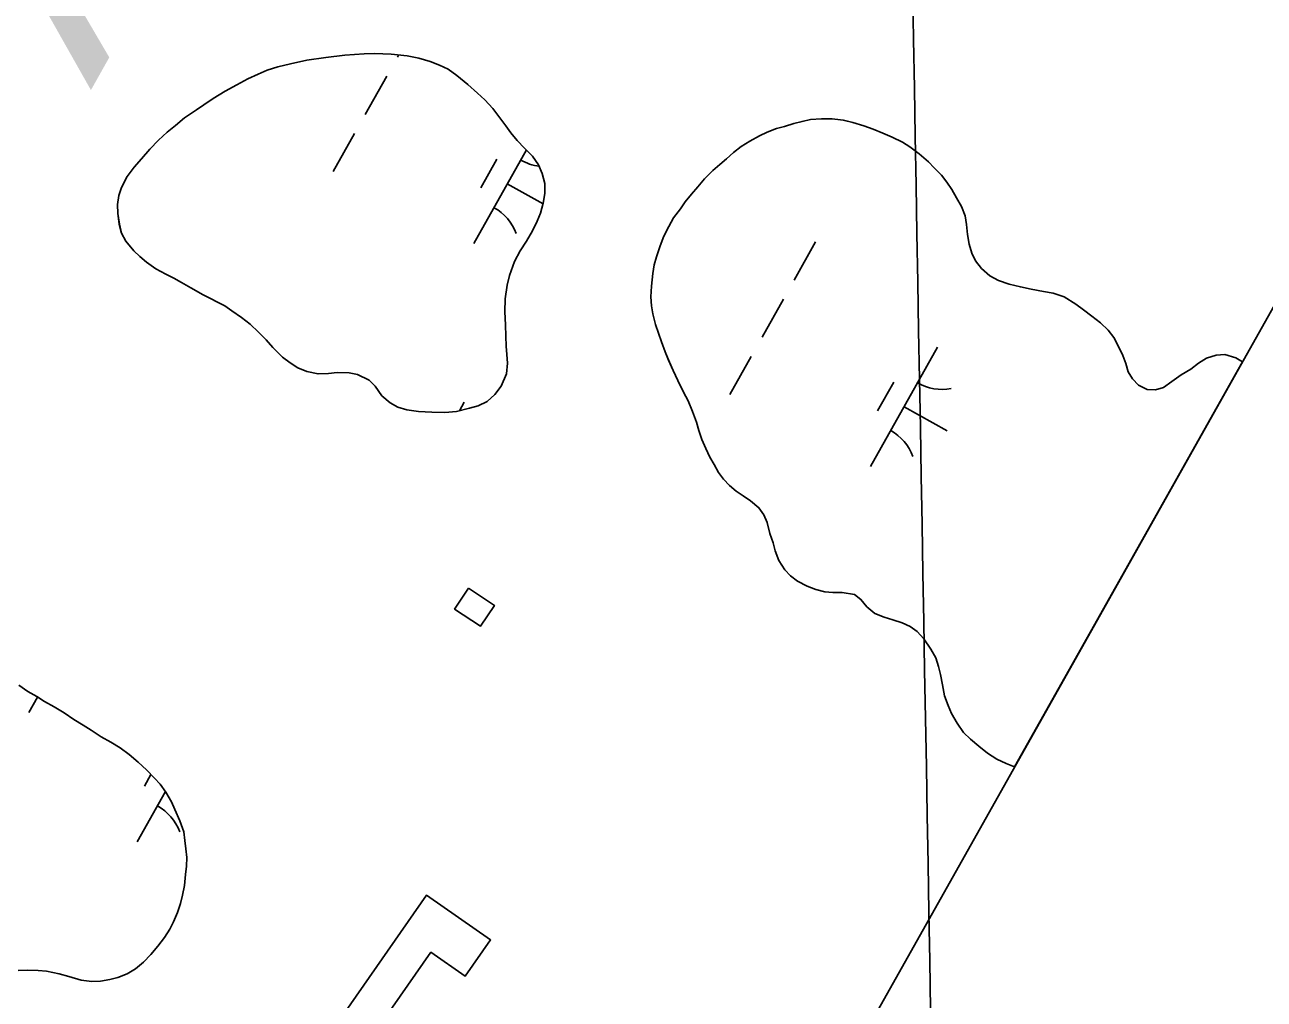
# Model space of a CAD drawing. Extents: x 3913936 to 3933962, y 195330 to 217741.
# Drawn here: x 3925016.2 to 3925469.2, y 198431.6 to 198787.9 of the extents above; entities that cross this region are included whole.
import ezdxf

# ---------------------------------------------------------------- set-up
doc = ezdxf.new("R2010")
doc.units = 0
for name, color, linetype in [('V-CHAN-DOCK', 7, 'Continuous'), ('V-GRID-FRAM', 7, 'Continuous'), ('V-GRID-MAJR', 7, 'Continuous'), ('V-RIVR-IDEN', 7, 'Continuous'), ('V-TOPO-SHOR', 7, 'Continuous'), ('V-WETL-SWMP', 7, 'Continuous')]:
    doc.layers.add(name, color=color, linetype=linetype)

msp = doc.modelspace()

# ---------------------------------------------------------------- linework, layer by layer
at = {"layer": 'V-CHAN-DOCK'}
for points in [[(3925178.4, 198581.89), (3925187.84, 198575.6), (3925182.76, 198567.98), (3925173.32, 198574.27)], [(3925113.15, 198330.3), (3925079.34, 198353.88), (3925093.71, 198374.48), (3925067.91, 198392.49), (3925071.44, 198397.54), (3925093.84, 198381.91), (3925113.76, 198410.45), (3925119.14, 198406.69), (3925163.03, 198469.6), (3925186.42, 198453.28), (3925177.19, 198440.05), (3925164.65, 198448.8), (3925109.63, 198369.94), (3925133.76, 198353.11), (3925116.31, 198328.09)]]:
    msp.add_lwpolyline(points, close=True, dxfattribs=at)
at = {"layer": 'V-GRID-FRAM'}
msp.add_lwpolyline([(3932010.33, 210314.99), (3924440.13, 196848.23), (3917917.56, 202110.57), (3924798.65, 214359.02), (3932010.33, 210314.99)], dxfattribs=at)
at = {"layer": 'V-GRID-MAJR'}
msp.add_spline([(3925365.98, 197364.03), (3925326.04, 199633.54), (3925219.37, 205693.59), (3925112.71, 211753.63), (3925058.21, 214849.94)], degree=3, dxfattribs=at)
at = {"layer": 'V-TOPO-SHOR'}
for points in [[(3925081.4, 198689.22), (3925076.91, 198691.71), (3925073.46, 198693.68), (3925070.75, 198695.24), (3925067.72, 198696.69), (3925064.17, 198698.66), (3925060.72, 198701.15), (3925058.32, 198703.13), (3925056.02, 198705.21), (3925053.19, 198708.75), (3925051.62, 198711.77), (3925050.77, 198714.99), (3925050.25, 198718.85), (3925050.13, 198722.19), (3925050.54, 198725.53), (3925051.57, 198728.35), (3925053.65, 198732.42), (3925056.14, 198735.87), (3925058.84, 198738.9), (3925061.96, 198742.45), (3925065.08, 198745.69), (3925068.3, 198748.62), (3925071.32, 198751.13), (3925074.65, 198753.85), (3925078.92, 198756.79), (3925081.62, 198758.67), (3925085.06, 198760.97), (3925089.43, 198763.59), (3925093.7, 198766), (3925097.76, 198768.2), (3925101.51, 198769.88), (3925104.84, 198771.25), (3925108.7, 198772.51), (3925113.39, 198773.67), (3925119.33, 198774.94), (3925126.21, 198775.9), (3925133.19, 198776.75), (3925140.28, 198777.29), (3925144.03, 198777.4), (3925150.08, 198777.11), (3925155.92, 198776.5), (3925160.2, 198775.68), (3925164.37, 198774.44), (3925167.82, 198773.19), (3925170.95, 198771.64), (3925174.08, 198769.35), (3925178.16, 198766.03), (3925181.71, 198762.91), (3925184.33, 198760.52), (3925187.26, 198757.3), (3925189.87, 198753.86), (3925191.97, 198750.95), (3925193.85, 198748.35), (3925196.15, 198745.64), (3925198.87, 198742.83), (3925201.8, 198739.82), (3925204, 198736.7), (3925205.36, 198733.57), (3925206.31, 198729.82), (3925206.32, 198726.27), (3925205.7, 198722.73), (3925204.67, 198719.08), (3925203.53, 198716.15), (3925201.77, 198712.6), (3925199.59, 198708.84), (3925197.31, 198705.29), (3925195.23, 198701.32), (3925193.37, 198696.21), (3925192.55, 198692.66), (3925191.73, 198687.65), (3925191.64, 198682.96), (3925191.86, 198678.16), (3925192.08, 198673.99), (3925192.19, 198670.35), (3925192.41, 198667.32), (3925192.63, 198664.2), (3925192.22, 198660.23), (3925190.35, 198655.74), (3925187.96, 198652.71), (3925185.16, 198650.2), (3925181.93, 198648.52), (3925178.8, 198647.68), (3925174.01, 198646.52), (3925169.73, 198646.09), (3925164.94, 198646.29), (3925160.14, 198646.48), (3925155.86, 198647.1), (3925152.53, 198648.13), (3925149.71, 198649.68), (3925146.68, 198652.28), (3925144.27, 198655.82), (3925142.07, 198657.9), (3925137.79, 198660.08), (3925134.76, 198660.59), (3925130.39, 198660.79), (3925127.26, 198660.36), (3925123.4, 198660.25), (3925119.33, 198661.07), (3925115.99, 198662.42), (3925113.17, 198664.29), (3925110.45, 198666.36)], [(3925353.64, 198539.04), (3925352.38, 198542.58), (3925351.65, 198546.53), (3925350.91, 198550.28), (3925350.17, 198553.29), (3925349.12, 198556.41), (3925347.34, 198559.63), (3925344.83, 198563.38), (3925342.33, 198566.08), (3925339.82, 198567.94), (3925336.91, 198569.18), (3925333.47, 198570.32), (3925330.24, 198571.35), (3925326.9, 198572.69), (3925323.98, 198575.08), (3925321.79, 198577.78), (3925319.39, 198579.65), (3925314.91, 198580.36), (3925311.58, 198580.35), (3925308.56, 198580.55), (3925305.33, 198581.38), (3925302.1, 198582.62), (3925298.66, 198584.48), (3925296.05, 198586.45), (3925293.96, 198588.63), (3925291.77, 198592.06), (3925290.41, 198595.6), (3925289.67, 198598.51), (3925288.51, 198601.84), (3925287.57, 198605.89), (3925286.31, 198608.7), (3925284.53, 198611.3), (3925281.4, 198613.79), (3925278.79, 198615.65), (3925276.19, 198617.42), (3925273.79, 198619.49), (3925271.6, 198621.78), (3925269.71, 198624.16), (3925268.15, 198627.08), (3925266.58, 198629.78), (3925265.11, 198633), (3925263.64, 198636.22), (3925262.59, 198639.55), (3925261.65, 198642.57), (3925260.28, 198646.52), (3925258.71, 198650.37), (3925256.93, 198653.59), (3925254.84, 198657.85), (3925253.17, 198661.49), (3925251.49, 198665.33), (3925250.23, 198668.35), (3925248.87, 198671.99), (3925247.82, 198675.11), (3925246.77, 198678.33), (3925245.71, 198682.18), (3925245.29, 198685.2), (3925245.07, 198688.43), (3925245.27, 198692.28), (3925245.78, 198696.96), (3925246.29, 198700.19), (3925247.12, 198703.11), (3925248.46, 198707.07), (3925249.8, 198710.61), (3925251.56, 198714.16), (3925253.32, 198717.28), (3925255.81, 198720.62), (3925257.57, 198723.13), (3925259.85, 198725.94), (3925262.14, 198728.66), (3925264.63, 198731.58), (3925267.64, 198734.61), (3925270.23, 198736.8), (3925272.62, 198738.89), (3925275.22, 198741.18), (3925278.02, 198743.38), (3925281.14, 198745.36), (3925284.67, 198747.35), (3925287.58, 198748.61), (3925290.91, 198749.97), (3925293.82, 198750.71), (3925297.26, 198751.76), (3925300.27, 198752.6), (3925303.39, 198753.23), (3925307.35, 198753.55), (3925311.3, 198753.57), (3925315.36, 198753.06), (3925318.8, 198752.23), (3925322.87, 198751), (3925326.31, 198749.76), (3925329.74, 198748.31), (3925333.18, 198746.86), (3925336.94, 198745), (3925339.65, 198743.24), (3925343.09, 198740.75), (3925346.43, 198737.74), (3925348.52, 198735.56), (3925351.23, 198732.96), (3925353.22, 198730.37), (3925354.99, 198727.66), (3925356.77, 198724.65), (3925358.55, 198721.43)], [(3925358.55, 198721.43), (3925359.91, 198718.1), (3925360.34, 198714.88), (3925360.76, 198711.23), (3925361.29, 198707.7), (3925362.34, 198704.37), (3925363.6, 198701.56), (3925365.9, 198698.76), (3925368.93, 198696.16), (3925372.05, 198694.4), (3925375.91, 198693.06), (3925380.07, 198692.03), (3925384.03, 198691.21), (3925388.51, 198690.39), (3925392.05, 198689.77), (3925396.01, 198688.43), (3925400.29, 198685.74), (3925403.1, 198683.66), (3925406.13, 198681.38), (3925409.36, 198678.89), (3925412.18, 198676.3), (3925414.16, 198673.6), (3925416.05, 198670.06), (3925417.52, 198666.94), (3925418.56, 198664.03), (3925419.51, 198661.02), (3925421.08, 198658.42), (3925423.27, 198656.13), (3925426.4, 198654.58), (3925429.42, 198654.38), (3925432.33, 198655.33), (3925435.45, 198657.52), (3925438.87, 198659.92), (3925442.3, 198662.02), (3925445.21, 198664.21), (3925448.12, 198665.99), (3925451.55, 198667.14), (3925454.78, 198667.36), (3925458.74, 198666.12), (3925461.19, 198664.62)], [(3925110.45, 198666.36), (3925106.9, 198669.9), (3925104.39, 198672.71), (3925101.67, 198675.51), (3925098.64, 198678.43), (3925095.4, 198680.92), (3925091.84, 198683.31), (3925089.34, 198685.18), (3925081.4, 198689.22)], [(3925014, 198546.41), (3925017.38, 198544.17), (3925020.59, 198542.27), (3925023.45, 198540.46), (3925026.92, 198538.48), (3925030.56, 198536.33), (3925034.21, 198533.91), (3925037.5, 198531.76), (3925040.45, 198529.95), (3925044.18, 198527.53), (3925047.65, 198525.55), (3925051.04, 198523.48), (3925054.33, 198521.07), (3925057.63, 198518.3), (3925060.67, 198515.46), (3925063.62, 198512.44), (3925065.71, 198510.19), (3925067.79, 198507.34), (3925069.79, 198503.79), (3925071.1, 198500.94), (3925072.84, 198496.87), (3925074.33, 198492.81), (3925074.77, 198489.69), (3925075.12, 198486.58), (3925075.39, 198483.37), (3925075.31, 198480.26), (3925074.98, 198477.23), (3925074.55, 198473.24), (3925073.87, 198469.69), (3925073.1, 198466.57), (3925072.07, 198463.27), (3925070.61, 198459.89), (3925069.23, 198457.21), (3925067.33, 198454.17), (3925064.83, 198450.96), (3925062.33, 198447.92), (3925059.65, 198445.14), (3925056.71, 198442.71), (3925053.6, 198440.88), (3925050.23, 198439.57), (3925047.29, 198438.87), (3925043.91, 198438.26), (3925040.71, 198438.08), (3925036.81, 198438.58), (3925032.3, 198439.87), (3925028.84, 198440.9), (3925024.16, 198441.84), (3925021.13, 198442.09), (3925017.15, 198442.25), (3925013.77, 198442.07)], [(3925377.95, 198516.53), (3925374.83, 198517.76), (3925371.4, 198519.42), (3925368.06, 198521.6), (3925364.82, 198524.19), (3925361.8, 198526.68), (3925359.29, 198529.17), (3925356.99, 198532.49), (3925354.9, 198536.13), (3925353.64, 198539.04)]]:
    msp.add_lwpolyline(points, dxfattribs=at)
at = {"layer": 'V-WETL-SWMP'}
for p, q in [((3925152.82, 198776.82), (3925152.4, 198776.07)), ((3925148.48, 198769.1), (3925140.64, 198755.15)), ((3925293.82, 198750.71), (3925297.26, 198751.76)), ((3925297.26, 198751.76), (3925300.27, 198752.6)), ((3925300.27, 198752.6), (3925303.39, 198753.23)), ((3925303.39, 198753.23), (3925307.35, 198753.56)), ((3925307.35, 198753.56), (3925311.3, 198753.57)), ((3925311.3, 198753.57), (3925315.37, 198753.06)), ((3925315.37, 198753.06), (3925318.8, 198752.23)), ((3925318.8, 198752.23), (3925322.87, 198751)), ((3925322.87, 198751), (3925326.31, 198749.76)), ((3925136.72, 198748.18), (3925128.88, 198734.23)), ((3925281.14, 198745.36), (3925284.67, 198747.35)), ((3925284.67, 198747.35), (3925287.58, 198748.61)), ((3925287.58, 198748.61), (3925290.91, 198749.97)), ((3925290.91, 198749.97), (3925293.82, 198750.71)), ((3925326.31, 198749.76), (3925329.74, 198748.31)), ((3925329.74, 198748.31), (3925333.18, 198746.86)), ((3925333.18, 198746.86), (3925336.94, 198745)), ((3925199.54, 198742.14), (3925180.32, 198707.95)), ((3925275.22, 198741.18), (3925278.02, 198743.38)), ((3925278.02, 198743.38), (3925281.14, 198745.36)), ((3925336.94, 198745), (3925339.65, 198743.24)), ((3925339.65, 198743.24), (3925343.09, 198740.75)), ((3925188.78, 198738.75), (3925182.9, 198728.29)), ((3925270.23, 198736.8), (3925272.62, 198738.89)), ((3925272.62, 198738.89), (3925275.22, 198741.18)), ((3925343.09, 198740.75), (3925346.43, 198737.74)), ((3925346.43, 198737.74), (3925348.52, 198735.56)), ((3925264.63, 198731.58), (3925267.64, 198734.6)), ((3925267.64, 198734.6), (3925270.23, 198736.8)), ((3925348.52, 198735.56), (3925351.23, 198732.96)), ((3925351.23, 198732.96), (3925353.21, 198730.37)), ((3925192.57, 198729.74), (3925205.61, 198722.41)), ((3925259.85, 198725.94), (3925262.14, 198728.65)), ((3925262.14, 198728.65), (3925264.63, 198731.58)), ((3925353.21, 198730.37), (3925354.99, 198727.67)), ((3925257.57, 198723.13), (3925259.85, 198725.94)), ((3925354.99, 198727.67), (3925356.77, 198724.65)), ((3925356.77, 198724.65), (3925358.55, 198721.43)), ((3925253.32, 198717.28), (3925255.81, 198720.62)), ((3925255.81, 198720.62), (3925257.57, 198723.13)), ((3925358.55, 198721.43), (3925359.91, 198718.1)), ((3925251.56, 198714.16), (3925253.32, 198717.28)), ((3925359.91, 198718.1), (3925360.34, 198714.88)), ((3925360.34, 198714.88), (3925360.76, 198711.23)), ((3925248.46, 198707.07), (3925249.8, 198710.61)), ((3925249.8, 198710.61), (3925251.56, 198714.16)), ((3925360.76, 198711.23), (3925361.29, 198707.7)), ((3925247.11, 198703.11), (3925248.46, 198707.07)), ((3925305.24, 198708.51), (3925297.4, 198694.56)), ((3925361.29, 198707.7), (3925362.34, 198704.37)), ((3925246.29, 198700.19), (3925247.11, 198703.11)), ((3925362.34, 198704.37), (3925363.6, 198701.56)), ((3925363.6, 198701.56), (3925365.9, 198698.76)), ((3925245.27, 198692.28), (3925245.78, 198696.96)), ((3925245.78, 198696.96), (3925246.29, 198700.19)), ((3925365.9, 198698.76), (3925368.93, 198696.16)), ((3925245.07, 198688.43), (3925245.27, 198692.28)), ((3925368.93, 198696.16), (3925372.05, 198694.4)), ((3925372.05, 198694.4), (3925375.91, 198693.06)), ((3925375.91, 198693.06), (3925380.07, 198692.03)), ((3925380.07, 198692.03), (3925384.03, 198691.21)), ((3925245.29, 198685.2), (3925245.07, 198688.43)), ((3925293.48, 198687.59), (3925285.64, 198673.64)), ((3925384.03, 198691.21), (3925388.51, 198690.39)), ((3925388.51, 198690.39), (3925392.05, 198689.77)), ((3925392.05, 198689.77), (3925396.01, 198688.43)), ((3925396.01, 198688.43), (3925400.29, 198685.74)), ((3925245.71, 198682.18), (3925245.29, 198685.2)), ((3925400.29, 198685.74), (3925403.1, 198683.66)), ((3925403.1, 198683.66), (3925406.13, 198681.38)), ((3925246.77, 198678.33), (3925245.71, 198682.18)), ((3925247.82, 198675.11), (3925246.77, 198678.33)), ((3925406.13, 198681.38), (3925409.36, 198678.89)), ((3925409.36, 198678.89), (3925412.18, 198676.3)), ((3925248.87, 198671.99), (3925247.82, 198675.11)), ((3925412.18, 198676.3), (3925414.17, 198673.6)), ((3925250.23, 198668.35), (3925248.87, 198671.99)), ((3925349.82, 198670.03), (3925325.31, 198626.44)), ((3925414.17, 198673.6), (3925416.05, 198670.06)), ((3925416.05, 198670.06), (3925417.51, 198666.94)), ((3925251.49, 198665.34), (3925250.23, 198668.35)), ((3925253.16, 198661.49), (3925251.49, 198665.34)), ((3925281.72, 198666.67), (3925273.88, 198652.72)), ((3925417.51, 198666.94), (3925418.56, 198664.03)), ((3925445.21, 198664.21), (3925448.12, 198665.99)), ((3925448.12, 198665.99), (3925451.55, 198667.14)), ((3925451.55, 198667.14), (3925454.78, 198667.36)), ((3925454.78, 198667.36), (3925458.74, 198666.12)), ((3925458.74, 198666.12), (3925461.19, 198664.62)), ((3925254.84, 198657.85), (3925253.16, 198661.49)), ((3925461.19, 198664.62), (3925377.95, 198516.53)), ((3925418.56, 198664.03), (3925419.51, 198661.02)), ((3925419.51, 198661.02), (3925421.08, 198658.42)), ((3925438.87, 198659.92), (3925442.3, 198662.02)), ((3925442.3, 198662.02), (3925445.21, 198664.21)), ((3925256.93, 198653.59), (3925254.84, 198657.85)), ((3925333.78, 198657.24), (3925327.9, 198646.78)), ((3925421.08, 198658.42), (3925423.27, 198656.13)), ((3925423.27, 198656.13), (3925426.4, 198654.58)), ((3925432.33, 198655.33), (3925435.45, 198657.52)), ((3925435.45, 198657.52), (3925438.87, 198659.92)), ((3925258.71, 198650.37), (3925256.93, 198653.59)), ((3925426.4, 198654.58), (3925429.42, 198654.38)), ((3925429.42, 198654.38), (3925432.33, 198655.33)), ((3925176.81, 198649.93), (3925175.03, 198646.77)), ((3925260.28, 198646.52), (3925258.71, 198650.37)), ((3925337.57, 198648.23), (3925353.26, 198639.41)), ((3925261.65, 198642.57), (3925260.28, 198646.52)), ((3925262.59, 198639.55), (3925261.65, 198642.57)), ((3925263.64, 198636.22), (3925262.59, 198639.55)), ((3925265.11, 198633), (3925263.64, 198636.22)), ((3925266.58, 198629.78), (3925265.11, 198633)), ((3925268.15, 198627.08), (3925266.58, 198629.78)), ((3925269.71, 198624.16), (3925268.15, 198627.08)), ((3925271.6, 198621.78), (3925269.71, 198624.16)), ((3925273.79, 198619.49), (3925271.6, 198621.78)), ((3925276.19, 198617.42), (3925273.79, 198619.49)), ((3925278.79, 198615.65), (3925276.19, 198617.42)), ((3925281.4, 198613.79), (3925278.79, 198615.65)), ((3925284.53, 198611.3), (3925281.4, 198613.79)), ((3925286.31, 198608.7), (3925284.53, 198611.3)), ((3925287.57, 198605.89), (3925286.31, 198608.7)), ((3925288.51, 198601.84), (3925287.57, 198605.89)), ((3925289.67, 198598.51), (3925288.51, 198601.84)), ((3925290.41, 198595.6), (3925289.67, 198598.51)), ((3925291.77, 198592.06), (3925290.41, 198595.6)), ((3925293.96, 198588.63), (3925291.77, 198592.06)), ((3925296.05, 198586.45), (3925293.96, 198588.63)), ((3925298.66, 198584.48), (3925296.05, 198586.45)), ((3925302.1, 198582.62), (3925298.66, 198584.48)), ((3925305.33, 198581.38), (3925302.1, 198582.62)), ((3925308.56, 198580.55), (3925305.33, 198581.38)), ((3925311.58, 198580.35), (3925308.56, 198580.55)), ((3925314.91, 198580.36), (3925311.58, 198580.35)), ((3925319.39, 198579.65), (3925314.91, 198580.36)), ((3925321.79, 198577.78), (3925319.39, 198579.65)), ((3925323.98, 198575.08), (3925321.79, 198577.78)), ((3925326.9, 198572.69), (3925323.98, 198575.08)), ((3925330.24, 198571.35), (3925326.9, 198572.69)), ((3925333.47, 198570.32), (3925330.24, 198571.35)), ((3925336.91, 198569.18), (3925333.47, 198570.32)), ((3925339.82, 198567.94), (3925336.91, 198569.18)), ((3925342.33, 198566.08), (3925339.82, 198567.94)), ((3925344.83, 198563.37), (3925342.33, 198566.08)), ((3925347.34, 198559.64), (3925344.83, 198563.37)), ((3925349.12, 198556.41), (3925347.34, 198559.64)), ((3925350.17, 198553.29), (3925349.12, 198556.41)), ((3925350.91, 198550.28), (3925350.17, 198553.29)), ((3925351.65, 198546.53), (3925350.91, 198550.28)), ((3925352.39, 198542.58), (3925351.65, 198546.53)), ((3925353.64, 198539.04), (3925352.39, 198542.58)), ((3925020.87, 198542.1), (3925017.67, 198536.39)), ((3925354.9, 198536.13), (3925353.64, 198539.04)), ((3925356.99, 198532.49), (3925354.9, 198536.13)), ((3925359.29, 198529.17), (3925356.99, 198532.49)), ((3925361.8, 198526.68), (3925359.29, 198529.17)), ((3925364.82, 198524.19), (3925361.8, 198526.68)), ((3925368.06, 198521.59), (3925364.82, 198524.19)), ((3925371.4, 198519.42), (3925368.06, 198521.59)), ((3925374.83, 198517.76), (3925371.4, 198519.42)), ((3925377.95, 198516.53), (3925374.83, 198517.76)), ((3925062.31, 198513.77), (3925059.93, 198509.53)), ((3925067.65, 198507.53), (3925057.34, 198489.19))]:
    msp.add_line(p, q, dxfattribs=at)
for points in [[(3925110.45, 198666.36), (3925106.9, 198669.9), (3925104.39, 198672.71), (3925101.67, 198675.51), (3925098.64, 198678.43), (3925095.4, 198680.92), (3925091.84, 198683.31), (3925089.34, 198685.18), (3925081.4, 198689.22), (3925076.91, 198691.71), (3925073.46, 198693.68), (3925070.75, 198695.24), (3925067.72, 198696.69), (3925064.17, 198698.66), (3925060.72, 198701.16), (3925058.32, 198703.13), (3925056.02, 198705.21), (3925053.19, 198708.75), (3925051.62, 198711.77), (3925050.78, 198715), (3925050.24, 198718.85), (3925050.13, 198722.19), (3925050.54, 198725.53), (3925051.57, 198728.35), (3925053.65, 198732.42), (3925056.14, 198735.87), (3925058.84, 198738.9), (3925061.96, 198742.45), (3925065.08, 198745.69), (3925068.31, 198748.62), (3925071.32, 198751.13), (3925074.65, 198753.85), (3925078.92, 198756.78), (3925081.62, 198758.67), (3925085.06, 198760.97), (3925089.43, 198763.59), (3925093.7, 198766), (3925097.76, 198768.2), (3925101.51, 198769.88), (3925104.84, 198771.25), (3925108.7, 198772.51), (3925113.39, 198773.67), (3925119.33, 198774.94), (3925126.21, 198775.89), (3925133.19, 198776.75), (3925140.28, 198777.29), (3925144.03, 198777.4), (3925150.08, 198777.11), (3925155.92, 198776.5), (3925160.2, 198775.68), (3925164.37, 198774.44), (3925167.82, 198773.19), (3925170.95, 198771.64), (3925174.08, 198769.35), (3925178.16, 198766.03), (3925181.71, 198762.91), (3925184.33, 198760.52), (3925187.26, 198757.3), (3925189.87, 198753.86), (3925191.97, 198750.95), (3925193.85, 198748.35), (3925196.15, 198745.64), (3925198.87, 198742.83), (3925201.8, 198739.82), (3925204, 198736.7), (3925205.36, 198733.57), (3925206.31, 198729.82), (3925206.32, 198726.27), (3925205.71, 198722.73), (3925204.67, 198719.08), (3925203.53, 198716.15), (3925201.77, 198712.6), (3925199.59, 198708.84), (3925197.31, 198705.29), (3925195.23, 198701.32), (3925193.37, 198696.21), (3925192.55, 198692.66), (3925191.73, 198687.65), (3925191.63, 198682.96), (3925191.86, 198678.16), (3925192.08, 198673.99), (3925192.19, 198670.35), (3925192.41, 198667.32), (3925192.62, 198664.19), (3925192.22, 198660.23), (3925190.35, 198655.74), (3925187.96, 198652.71), (3925185.16, 198650.2), (3925181.93, 198648.52), (3925178.8, 198647.68), (3925174.01, 198646.52), (3925169.74, 198646.09), (3925164.94, 198646.29), (3925160.14, 198646.48), (3925155.87, 198647.1), (3925152.52, 198648.13), (3925149.71, 198649.68), (3925146.67, 198652.28), (3925144.27, 198655.82), (3925142.07, 198657.9), (3925137.79, 198660.08)], [(3925137.79, 198660.08), (3925134.76, 198660.59), (3925130.38, 198660.79), (3925127.26, 198660.36), (3925123.4, 198660.25), (3925119.33, 198661.07), (3925115.99, 198662.42), (3925113.17, 198664.29), (3925110.45, 198666.36)], [(3925014, 198546.41), (3925017.38, 198544.17), (3925020.59, 198542.27), (3925023.45, 198540.46), (3925026.92, 198538.48), (3925030.56, 198536.33), (3925034.21, 198533.91), (3925037.5, 198531.76), (3925040.45, 198529.95), (3925044.18, 198527.53), (3925047.65, 198525.55), (3925051.04, 198523.48), (3925054.33, 198521.07), (3925057.63, 198518.31), (3925060.67, 198515.46), (3925063.62, 198512.43), (3925065.71, 198510.19), (3925067.79, 198507.34), (3925069.79, 198503.79), (3925071.1, 198500.94), (3925072.84, 198496.87), (3925074.33, 198492.81), (3925074.77, 198489.69), (3925075.12, 198486.58), (3925075.39, 198483.37), (3925075.31, 198480.26), (3925074.98, 198477.22), (3925074.56, 198473.24), (3925073.87, 198469.69), (3925073.1, 198466.57), (3925072.07, 198463.27), (3925070.61, 198459.89), (3925069.23, 198457.21), (3925067.33, 198454.17), (3925064.83, 198450.96), (3925062.33, 198447.92), (3925059.65, 198445.14), (3925056.71, 198442.71), (3925053.6, 198440.88), (3925050.23, 198439.57), (3925047.29, 198438.87), (3925043.91, 198438.26), (3925040.71, 198438.08), (3925036.81, 198438.58), (3925032.3, 198439.87), (3925028.84, 198440.9), (3925024.16, 198441.84), (3925021.13, 198442.09), (3925017.14, 198442.25), (3925013.77, 198442.07)]]:
    msp.add_lwpolyline(points, dxfattribs=at)
for centre, start, end in [((3925206.31, 198753.7), 239.8861, 263.1601), ((3925179.24, 198705.55), 19.8861, 61.4297), ((3925351.31, 198672.19), 239.8861, 281.4297), ((3925324.24, 198624.04), 19.8861, 61.4297), ((3925056.27, 198486.79), 19.8861, 61.4297)]:
    msp.add_arc(centre, 17.62, start, end, dxfattribs=at)

# ---------------------------------------------------------------- texts
at = {"layer": 'V-RIVR-IDEN'}
msp.add_text('B   A   Y', height=100, rotation=240.699, dxfattribs=at).set_placement((3925191.8, 199238.14))

doc.saveas('drawing.dxf')
